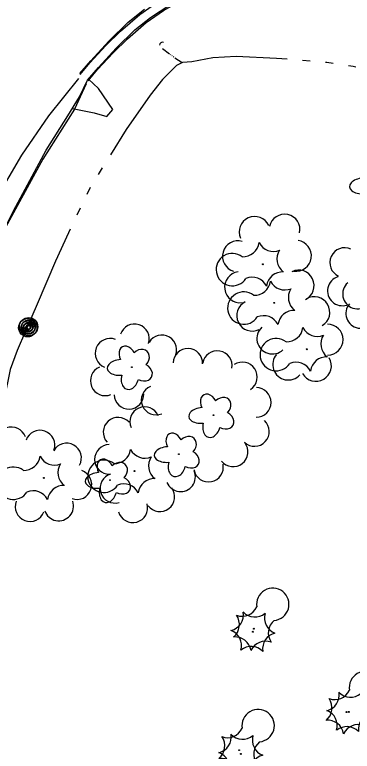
# Model space of a CAD drawing. Extents: x 588843 to 2552415, y 180129 to 269402.
# Drawn here: x 594189.5 to 594271.6, y 185134.3 to 185313.2 of the extents above; entities that cross this region are included whole.
import ezdxf

# ---------------------------------------------------------------- set-up
doc = ezdxf.new("R2010")
doc.units = 0
for name, color, linetype in [('Default', 7, 'Continuous'), ('E_DRN', 7, 'Continuous'), ('E_LAND_TreeLine_P', 7, 'Continuous'), ('E_LAND_Vegetation', 7, 'Continuous'), ('E_MISCPROP', 7, 'Continuous'), ('E_RDWY', 7, 'Continuous'), ('E_RDWY_C_and_G', 7, 'Continuous'), ('E_RDWY_Gravel', 7, 'Continuous'), ('E_WTR_P', 7, 'Continuous')]:
    doc.layers.add(name, color=color, linetype=linetype)

# ---------------------------------------------------------------- blocks, each defined once
blk = doc.blocks.new('POLE')
at = {"layer": 'Default'}
for radius in [4.46, 3.35, 2.23, 1.12]:
    blk.add_circle((0, 0), radius, dxfattribs=at)
blk = doc.blocks.new('CTRE')
at = {"layer": 'Default'}
blk.add_circle((0, 0), 0.223, dxfattribs=at)
for centre, start, end in [((-11.97, 8.96), 280.2067, 5.9716), ((1.81, 14.92), 220.2113, 305.9762), ((13.83, 5.89), 160.2113, 245.9762), ((-13.83, -5.9), 340.2113, 65.9762), ((12.03, -9.04), 185.9272, 100.2511), ((-1.81, -14.93), 40.2113, 125.9762)]:
    blk.add_arc(centre, 7.87, start, end, dxfattribs=at)
blk = doc.blocks.new('DTRE')
at = {"layer": 'Default'}
blk.add_circle((-0.18, 0), 0.183, dxfattribs=at)
for centre, major_axis, ratio in [((-1.87, 5.32), (1.36, -4.98), 0.782863), ((4.06, 2.74), (-5.27, -2.93), 0.691916), ((-5.87, 0.15), (4.93, -0.12), 0.832022), ((3.54, -3.71), (-5.01, 4.58), 0.560249), ((-2.49, -5.24), (1.8, 4.86), 0.716896)]:
    blk.add_ellipse(centre, major_axis=major_axis, ratio=ratio, start_param=1.570796, end_param=4.712389, dxfattribs=at)
blk = doc.blocks.new('POLE_3')
at = {"layer": 'E_MISCPROP'}
for radius in [14.6, 11, 7.32, 3.66]:
    blk.add_circle((0, 0), radius, dxfattribs=at)
blk = doc.blocks.new('CULV2_4')
at = {"layer": 'E_DRN'}
blk.add_arc((65, 48), 80.7, 216.8699, 323.1301, dxfattribs=at)
blk = doc.blocks.new('CTRE_4')
at = {"layer": 'E_LAND_Vegetation'}
blk.add_circle((0, 0), 0.733, dxfattribs=at)
for centre, start, end in [((-39.3, 29.4), 280.2067, 5.9716), ((5.9, 49), 220.2113, 305.9762), ((45.4, 19.3), 160.2113, 245.9762), ((-45.4, -19.3), 340.2113, 65.9762), ((39.5, -29.6), 100.2511, 185.9272), ((-5.9, -49), 40.2113, 125.9762)]:
    blk.add_arc(centre, 25.8, start, end, dxfattribs=at)

msp = doc.modelspace()

# ---------------------------------------------------------------- linework, layer by layer
at = {"layer": 'E_LAND_TreeLine_P'}
for centre, radius, start, end in [((594247.82, 185260.42), 3.76, 24.0605, 204.0605), ((594255.1, 185260.97), 3.76, 347.8443, 167.8443), ((594243.76, 185254.51), 3.76, 74.0302, 254.0302), ((594257.87, 185254.63), 3.76, 261.6249, 81.6249), ((594269.73, 185252.97), 3.61, 65.1496, 245.1496), ((594244.29, 185246.99), 3.76, 97.5825, 277.5825), ((594258.54, 185247.39), 3.76, 295.9081, 115.9081), ((594269.17, 185246.12), 3.61, 107.7203, 287.7203), ((594272.88, 185245.37), 3.64, 131.4784, 311.4784), ((594262.35, 185240.92), 3.76, 301.0052, 121.0052), ((594247.24, 185240.1), 3.76, 116.3877, 296.3877), ((594273.62, 185240.63), 3.61, 139.6891, 319.6891), ((594218.63, 185234.46), 3.6, 341.8276, 161.8276), ((594252.15, 185234.54), 3.76, 133.0665, 313.0665), ((594265.57, 185234.25), 3.76, 270.3441, 90.3441), ((594225.27, 185231.78), 3.6, 329.5192, 149.5192), ((594212.66, 185230.96), 3.6, 68.5899, 248.5899), ((594231.59, 185228.51), 3.6, 358.3113, 178.3113), ((594238.76, 185227.96), 3.6, 350.2004, 170.2004), ((594256, 185228.22), 3.76, 139.0133, 319.0133), ((594262.74, 185227.92), 3.76, 210.2491, 30.2491), ((594211.5, 185224.27), 3.6, 112.69, 292.69), ((594244.86, 185225.2), 3.6, 303.2841, 123.2841), ((594223.87, 185219.59), 3.6, 112.69, 292.69), ((594248.23, 185219.01), 3.6, 269.6725, 89.6725), ((594217.26, 185221), 3.6, 181.7306, 1.7306), ((594221.09, 185214.33), 3.6, 23.5027, 203.5027), ((594214.62, 185211.8), 3.6, 42.2028, 222.2028), ((594247.79, 185211.96), 3.6, 226.9581, 46.9581), ((594188.7, 185209.43), 3.6, 20.0576, 200.0576), ((594195.64, 185208.65), 3.6, 340.5966, 160.5966), ((594202.11, 185205.53), 3.6, 330.8577, 150.8577), ((594212.53, 185205.18), 3.6, 90.7295, 270.7295), ((594242.59, 185207.01), 3.6, 218.3904, 38.3904), ((594204.63, 185199.05), 3.6, 250.562, 70.562), ((594229.84, 185200.97), 3.6, 202.8268, 22.8268), ((594236.62, 185203.31), 3.6, 191.2463, 11.2463), ((594213.85, 185198.17), 3.6, 106.7222, 286.7222), ((594224.79, 185196.11), 3.6, 217.1603, 37.1603), ((594193.23, 185193.72), 3.6, 158.7563, 338.7563), ((594200.2, 185193.86), 3.6, 198.8081, 18.8081), ((594218.22, 185193.43), 3.6, 195.3589, 15.3589)]:
    msp.add_arc(centre, radius, start, end, dxfattribs=at)
at = {"layer": 'E_RDWY'}
for points in [[(594205.01, 185297.7), (594197.71, 185288.63), (594191.17, 185279.04), (594184.31, 185267.59), (594180.15, 185259.31), (594175.77, 185249.91), (594172.69, 185242.19), (594169.22, 185231.66), (594166.77, 185222.94), (594165.07, 185214.83), (594163.62, 185206.9), (594162.45, 185197.1), (594161.23, 185184.44), (594160.28, 185165.36), (594159.58, 185146.27), (594159.15, 185122.07), (594158.92, 185089.58), (594158.3, 185056.12), (594157.54, 185024.13), (594157.54, 184999.97), (594157.9, 184963.47), (594157.95, 184939.34), (594157.87, 184908.64), (594157.93, 184877.55)], [(594203.53, 185290.43), (594208.85, 185289.37), (594211.93, 185288.5), (594213.36, 185290.21), (594209.85, 185295.31), (594207.43, 185297.56)]]:
    msp.add_lwpolyline(points, dxfattribs=at)
at = {"layer": 'E_RDWY_C_and_G'}
for points in [[(594205.39, 185298.7), (594207.73, 185301.54), (594211.63, 185305.72), (594215.21, 185309.17), (594219.93, 185313.26), (594224.29, 185316.34), (594229.19, 185319.15), (594235.96, 185321.98), (594243.1, 185324.2), (594248.05, 185325.28), (594257, 185326.7), (594262.21, 185327.03), (594269.45, 185326.4), (594275.12, 185325.37), (594281.22, 185323.74), (594289.63, 185321.22), (594314.89, 185310.42)], [(594207.32, 185297.11), (594209.61, 185299.89), (594213.41, 185303.97), (594216.9, 185307.33), (594221.47, 185311.29), (594225.64, 185314.23), (594230.3, 185316.91), (594236.82, 185319.63), (594243.74, 185321.78), (594248.51, 185322.82), (594257.28, 185324.21), (594262.19, 185324.53), (594269.12, 185323.92), (594274.57, 185322.93), (594280.54, 185321.34), (594288.78, 185318.87), (594313.91, 185308.12)], [(594207.19, 185297.28), (594209.89, 185300.36), (594214.19, 185305.07), (594218.69, 185309.54), (594222.52, 185312.53), (594227.24, 185315.58)], [(594205.31, 185298.93), (594208.02, 185302.03), (594212.38, 185306.8), (594217.04, 185311.42), (594221.07, 185314.57)]]:
    msp.add_lwpolyline(points, dxfattribs=at)
at = {"layer": 'E_RDWY_Gravel'}
for points in [[(594162.49, 185084.8), (594162.6, 185092.14), (594162.65, 185108.34), (594162.87, 185122.73), (594163.16, 185137.82), (594163.56, 185161.78), (594163.86, 185174.27), (594164.52, 185186.26), (594165.87, 185195.19), (594169.49, 185213.65), (594172.84, 185226.25), (594177.04, 185239.65), (594182.16, 185251.54), (594189.2, 185265.53), (594197.1, 185280.32), (594202.43, 185288.61), (594205.21, 185293.22), (594207.19, 185297.28)], [(594206.85, 185296.39), (594204.06, 185290.22), (594196.29, 185278.11), (594185.81, 185259), (594178.98, 185245.18), (594176.68, 185239.29), (594172.05, 185223.82), (594168.57, 185210.58), (594166.27, 185198.96), (594164.27, 185185.91), (594163.54, 185174.75), (594162.74, 185136.89), (594162.46, 185092.64), (594161.97, 185052.64), (594160.68, 185034.89), (594158.87, 185001), (594157.65, 184988.33)]]:
    msp.add_lwpolyline(points, dxfattribs=at)
at = {"layer": 'E_WTR_P'}
for points in [[(594225.4, 185305), (594227.1, 185303.72)], [(594227.34, 185303.54), (594227.45, 185303.45)], [(594227.69, 185303.27), (594227.8, 185303.18)], [(594228.04, 185303.01), (594228.11, 185302.95), (594228.16, 185302.92)], [(594228.41, 185302.76), (594230.22, 185301.56)], [(594255.72, 185302.37), (594253.12, 185302.58), (594243.33, 185303.07), (594237.68, 185302.72), (594232.59, 185301.77), (594230.28, 185301.59), (594228.86, 185300.84)], [(594228.86, 185300.84), (594225.39, 185297.48), (594222.39, 185293.63), (594216.58, 185285.31), (594212.76, 185279.18)], [(594261.32, 185301.91), (594259.46, 185302.06)], [(594266.92, 185301.35), (594265.36, 185301.58), (594265.06, 185301.6)], [(594272.47, 185300.47), (594271.78, 185300.63), (594270.63, 185300.8)], [(594210.79, 185276), (594209.81, 185274.41)], [(594207.86, 185271.23), (594207.05, 185269.55)], [(594205.42, 185266.18), (594204.6, 185264.5)], [(594202.98, 185261.14), (594202.53, 185260.2), (594199.4, 185253.37), (594194.96, 185242.86), (594192.11, 185236.33)], [(594192.11, 185236.33), (594190.07, 185231.67), (594188.38, 185227.03), (594186.87, 185219.43), (594184.79, 185210.33)]]:
    msp.add_lwpolyline(points, dxfattribs=at)

# ---------------------------------------------------------------- block references
at = {"layer": 'E_DRN', "xscale": 0.008691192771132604, "yscale": 0.008691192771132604, "rotation": -143.84476244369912}
msp.add_blockref('CULV2_4', (594225.65, 185306.47), dxfattribs=at)
at = {"layer": 'E_LAND_Vegetation'}
for name, p, xscale, yscale, rotation in [('DTRE', (594276.87, 185271.64), 0.49999999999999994, 0.49999999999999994, -133.2354227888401), ('CTRE', (594249.83, 185252.57), 0.49999999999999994, 0.49999999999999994, -133.2354227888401), ('CTRE', (594252.6, 185243.21), 0.49999999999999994, 0.49999999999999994, -133.2354227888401), ('CTRE', (594260.5, 185231.92), 0.49999999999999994, 0.49999999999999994, -133.2354227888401), ('DTRE', (594217.93, 185227.54), 0.49999999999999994, 0.49999999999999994, -133.2354227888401), ('DTRE', (594237.75, 185215.88), 0.49999999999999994, 0.49999999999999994, -133.2354227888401), ('DTRE', (594229.35, 185206.39), 0.49999999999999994, 0.49999999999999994, -133.2354227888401), ('CTRE', (594218.6, 185202.34), 0.49999999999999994, 0.49999999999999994, -133.2354227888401), ('CTRE', (594196.57, 185200.68), 0.49999999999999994, 0.49999999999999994, -133.2354227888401), ('DTRE', (594212.59, 185200.09), 0.49999999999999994, 0.49999999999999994, -133.2354227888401), ('CTRE', (594247.64, 185164.04), 0.49999999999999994, 0.5, 89.10482727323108), ('CTRE_4', (594247.43, 185163.32), 0.15240030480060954, 0.15240030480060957, 3.4338469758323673), ('CTRE', (594270.16, 185143.81), 0.49999999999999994, 0.5, 89.10482727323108), ('CTRE_4', (594270.73, 185143.85), 0.15240030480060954, 0.15240030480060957, 3.4338469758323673), ('CTRE', (594244.08, 185134.56), 0.49999999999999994, 0.5, 89.10482727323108), ('CTRE_4', (594244.47, 185133.65), 0.15240030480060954, 0.15240030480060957, 3.4338469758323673)]:
    msp.add_blockref(name, p, dxfattribs=dict(at, xscale=xscale, yscale=yscale, rotation=rotation))
at = {"layer": 'E_MISCPROP'}
for name, p, xscale, yscale, rotation in [('POLE', (594192.86, 185237.41), 0.49999999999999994, 0.49999999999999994, -133.2354227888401), ('POLE_3', (594192.67, 185237.17), 0.15240030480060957, 0.15240030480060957, 0.8014450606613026)]:
    msp.add_blockref(name, p, dxfattribs=dict(at, xscale=xscale, yscale=yscale, rotation=rotation))

doc.saveas('drawing.dxf')
